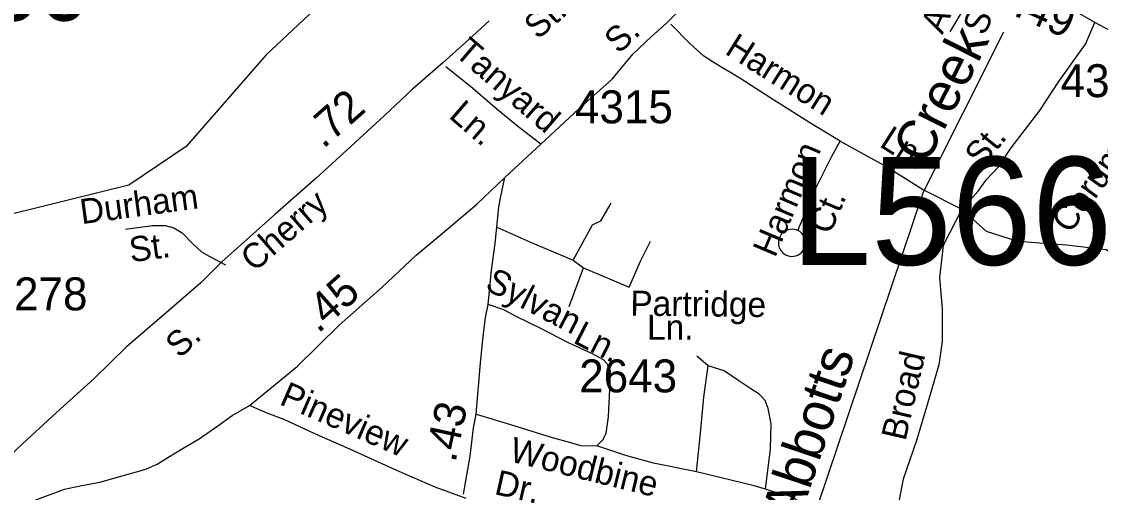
# Model space of a CAD drawing. Extents: x 1547597 to 1699558, y 810033 to 920809.
# Drawn here: x 1680034 to 1684132, y 861911 to 863699 of the extents above; entities that cross this region are included whole.
import ezdxf

# ---------------------------------------------------------------- set-up
doc = ezdxf.new("R2010")
doc.units = 0
for name, color, linetype in [('Exist Civil Demographics City Label', 7, 'Continuous'), ('Exist Hydrographic Creek Single Shore', 7, 'Continuous'), ('Exist Hydrographic Misc Water Feature', 7, 'Continuous'), ('Exist Road Non-System Type 51', 7, 'Continuous'), ('Exist Road Non-System Type 51 Label', 7, 'Continuous'), ('Exist Road Primary Interstate Structure Cantilever Sign Number Label', 7, 'Continuous'), ('Exist Road Secondary Mileage Hundredths English Label', 7, 'Continuous'), ('Exist Road Secondary Type 51 Attributed', 7, 'Continuous'), ('Exist Road Secondary Type 51 Label', 7, 'Continuous'), ('Exist Road Secondary Type 51 Number Label', 7, 'Continuous'), ('Old_Level_32', 7, 'Continuous')]:
    doc.layers.add(name, color=color, linetype=linetype)

msp = doc.modelspace()

# ---------------------------------------------------------------- linework, layer by layer
at = {"layer": 'Exist Hydrographic Creek Single Shore'}
msp.add_lwpolyline([(1683940.7, 855122.4), (1683804.1, 855511.3), (1683736.3, 856102.6), (1683665.1, 856721.6), (1683677.9, 856821.6), (1683662.9, 856972.9), (1683638.5, 857190.6), (1683631.7, 857357.5), (1683581.3, 857626.6), (1683409.9, 857996.5), (1683356.5, 858225.2), (1683010.1, 859218.5), (1682983.4, 859637.9), (1682927.7, 860083.3), (1682831.7, 860485.7), (1682758.7, 860703.8), (1682768.6, 860818.5), (1682970.7, 861057.3), (1683039.7, 861216.7), (1683054.7, 861850), (1683459.7, 863053), (1683765.7, 863660.6)], dxfattribs=at)
at = {"layer": 'Exist Hydrographic Misc Water Feature'}
msp.add_lwpolyline([(1681165.6, 863762.7), (1680963.7, 863573.2), (1680659.7, 863224.9), (1680441.6, 863078.3), (1679990.6, 862966), (1679806.7, 862900.9), (1679513.7, 862647.1), (1679221.8, 862565.7), (1679073.9, 862532.4), (1678549.2, 862536.1), (1678434.6, 862517.6), (1678235.1, 862373.4), (1678057.7, 862314.2), (1677806.4, 862377.1), (1677540.3, 862495.4), (1677046.6, 862888.1), (1676625.6, 863234.7), (1676493.5, 863427.8), (1676449.5, 863937.5), (1676400.5, 864056.7), (1676244.6, 864273.2)], dxfattribs=at)
at = {"layer": 'Exist Road Non-System Type 51'}
for p, q in [((1682129.8, 862792.8), (1682169.2, 862764)), ((1682114.2, 862617), (1682169.2, 862764)), ((1682642, 862392.2), (1682598.7, 862429.1))]:
    msp.add_line(p, q, dxfattribs=at)
for points in [[(1683561.8, 863660), (1683651, 863811.5), (1683707.1, 863899.4)], [(1683143.5, 863244.5), (1683024.9, 863317), (1682880.7, 863407.9), (1682762.2, 863484.4), (1682671.2, 863538.2), (1682625.7, 863567.2), (1682572.7, 863616.3), (1682500.1, 863689.8)], [(1683606.4, 862987.1), (1683667.7, 863054.6), (1683699.7, 863099.9), (1683744.9, 863147.9), (1683792.8, 863219.2), (1683901.8, 863361.1), (1683974.7, 863471.9), (1684046.8, 863572.5), (1684075.1, 863612.9), (1684111, 863696)], [(1682006.6, 863233.5), (1681917.9, 863301.4), (1681841.2, 863365), (1681748.7, 863444.9), (1681646.3, 863527)], [(1682982.6, 862905.6), (1683047.7, 863058.4), (1683110.3, 863185.2), (1683143.5, 863244.5)], [(1683143.5, 863244.5), (1683323.7, 863146.8), (1683460, 863060), (1683606.4, 862987.1)], [(1682129.8, 862792.8), (1682202.5, 862927.4), (1682234.9, 862942.8), (1682274.2, 863010)], [(1683606.4, 862987.1), (1683535, 862849.4), (1683520.4, 862725.8), (1683531, 862608.6), (1683531, 862484.7), (1683519, 862395.4), (1683476.4, 862252.1), (1683433.8, 862108.2), (1683383.2, 861962.2), (1683364.6, 861863.6), (1683372.1, 861728.4), (1683393.9, 861645.1)], [(1684328.9, 862731), (1684154.1, 862832.4), (1684003.8, 862849.9), (1683818.6, 862863.9), (1683699.7, 862902.4), (1683606.4, 862987.1)], [(1680429.1, 862911.3), (1680531.5, 862925.2), (1680579.5, 862924.3), (1680613.3, 862915.6), (1680645, 862896.9), (1680684.2, 862856.1), (1680717.6, 862825.4), (1680747.2, 862808.8), (1680808.6, 862775.6)], [(1681840.1, 862918.7), (1681977, 862857.9), (1682030.6, 862834.8), (1682129.8, 862792.8)], [(1682982.6, 862905.6), (1682977.6, 862907.7), (1682969.6, 862909.7), (1682961.7, 862910.4), (1682953.6, 862910), (1682945.6, 862908.4), (1682938.1, 862905.3), (1682931.3, 862901.2), (1682924.9, 862896.2), (1682919.6, 862890.1), (1682915.3, 862883.4), (1682911.9, 862876), (1682910, 862868.1), (1682909.2, 862860.1), (1682909.6, 862852.1), (1682911.3, 862844), (1682914.3, 862836.6), (1682918.4, 862829.7), (1682920.9, 862826.8), (1682924.9, 862822.7), (1682924.9, 862822.7), (1682929.6, 862818), (1682936.3, 862813.7), (1682943.6, 862810.3), (1682951.6, 862808.4), (1682959.6, 862807.6), (1682967.6, 862808.1), (1682975.6, 862809.7), (1682983.1, 862812.7), (1682990, 862816.8), (1682996.3, 862821.9), (1683001.6, 862828), (1683006, 862834.7), (1683009.3, 862842), (1683011.3, 862850), (1683012, 862858), (1683011.6, 862866), (1683009.9, 862874), (1683006.9, 862881.5), (1683002.8, 862888.4), (1682997.8, 862894.7), (1682990.5, 862901.4), (1682982.6, 862905.6)], [(1682169.2, 862764), (1682341.8, 862690.5), (1682385.9, 862789.6), (1682423.4, 862864.9)], [(1682219.6, 862088.6), (1682244.1, 862112.2), (1682254.5, 862136), (1682263.8, 862197.8), (1682270.5, 862329.7), (1682271.3, 862371.7), (1682259.9, 862398), (1682244.2, 862414.3), (1682200.6, 862439.2), (1682109.4, 862481.1), (1682004.5, 862535.2), (1681913.3, 862579.1), (1681865.8, 862604.1), (1681806.2, 862625.3)], [(1682597.8, 861988.9), (1682612.8, 862136.7), (1682625.5, 862272.5), (1682642, 862392.2)], [(1682860.6, 861923.6), (1682879.7, 862077.3), (1682881.6, 862171.3), (1682870.8, 862229.5), (1682859.4, 862259.8), (1682835.9, 862284.3), (1682804.3, 862304.9), (1682754.9, 862337.9), (1682703.6, 862373), (1682642, 862392.2)], [(1681723.2, 861888.6), (1681606, 861931), (1681459.2, 861994), (1681280.7, 862075.6), (1681145.8, 862134.4), (1681034.8, 862186.7), (1680967.3, 862212.1), (1680899.8, 862241.4)], [(1681761.7, 862208), (1681891, 862169.3), (1682050.1, 862120.1), (1682119.7, 862100.7), (1682157.6, 862089.9), (1682219.6, 862088.6)], [(1682597.8, 861988.9), (1682434.4, 862022.3), (1682332.9, 862050.3), (1682219.6, 862088.6)], [(1682860.6, 861923.6), (1682816.9, 861936.5), (1682597.8, 861988.9)], [(1683004, 861592.5), (1683014.8, 861732.4), (1683016.2, 861798.4), (1683005.1, 861846.6), (1682989.7, 861872.9), (1682970, 861891.3), (1682936.2, 861902), (1682914.3, 861906.5), (1682860.6, 861923.6)]]:
    msp.add_lwpolyline(points, dxfattribs=at)
at = {"layer": 'Exist Road Secondary Type 51 Attributed'}
for points in [[(1681869.8, 863107.3), (1682006.6, 863233.5), (1682149.4, 863366.7), (1682277.8, 863480.2), (1682356.2, 863574.8), (1682426.6, 863642.3), (1682482.4, 863692.2), (1682566, 863774.5), (1682787.6, 863985.9), (1682868.3, 864062.3), (1682949, 864135.7), (1682979.9, 864178.3), (1682993.1, 864216.3)], [(1685194.4, 862905.6), (1685114.9, 862956.5), (1685057.7, 862995.6), (1684974.9, 863057.3), (1684825.5, 863185.7), (1684639.5, 863342.9), (1684579.4, 863391.5), (1684472.8, 863482.3), (1684347.6, 863565), (1684283.4, 863601.4), (1684206.1, 863644.4), (1684111, 863696), (1684012.7, 863752.4), (1683873.8, 863826), (1683764.7, 863874.3), (1683707.1, 863899.4), (1683588.3, 863959.9), (1683419.9, 864045.3), (1683326.5, 864079.2), (1683195.6, 864130), (1683114.4, 864162), (1682993.1, 864216.3)], [(1681811, 863702), (1681733.6, 863631.3), (1681634.3, 863542.1), (1681519.9, 863442.7), (1681412.2, 863341.7), (1681286, 863225.5), (1681153.1, 863104.3), (1680996.6, 862966.3), (1680795.7, 862786.4), (1680715.8, 862707.7), (1680593.6, 862602.1), (1680431.7, 862463.3), (1680308.7, 862342.7), (1680180.6, 862227.3), (1680039.6, 862096.6), (1679891, 861958.1)], [(1679687.7, 861708.9), (1679952.1, 861832.9), (1680197, 861923.5), (1680257, 861936.7), (1680331.9, 861949.8), (1680416.3, 861974.1), (1680502.4, 861998.5), (1680549.3, 862019.1), (1680590.5, 862043.5), (1680648.6, 862079.1), (1680708.6, 862114.8), (1680779.8, 862163.5), (1680834.1, 862202.9), (1680899.8, 862241.4), (1681081, 862389.8), (1681241.2, 862546.2), (1681404.3, 862690.5), (1681531.7, 862810.5), (1681655.9, 862914.5), (1681763.9, 863006.3), (1681869.8, 863107.3)], [(1681713, 861904.2), (1681738.5, 862048.4), (1681750.6, 862156.2), (1681761.7, 862208), (1681777.7, 862403.7), (1681787.7, 862503.6), (1681797.2, 862575.4), (1681806.2, 862625.3), (1681818.8, 862755.1), (1681832.9, 862856.9), (1681840.1, 862918.7), (1681847.8, 862996), (1681854.5, 863034.4), (1681869.8, 863107.3)]]:
    msp.add_lwpolyline(points, dxfattribs=at)

# ---------------------------------------------------------------- texts
at = {"layer": 'Exist Civil Demographics City Label'}
msp.add_text('Pop. 19,860', height=265, dxfattribs=at).set_placement((1678384.2, 863702.6))
at = {"layer": 'Exist Road Non-System Type 51 Label'}
for s, rotation, p in [('Allen', 65.8465, (1683532.1, 863647.2)), ('St.', 65.8465, (1683692, 863642)), ('Tanyard', 319.1795, (1681674.1, 863574.4)), ('Harmon', 327.7739, (1682701.6, 863579)), ('Ln.', 319.1795, (1681653.4, 863336.6)), ('Ln.', 327.5093, (1683288.9, 863227.3)), ('St.', 50.535, (1683682.1, 863139.4)), ('Harmon', 66.924, (1682896.1, 862799.3)), ('Corum', 54.0127, (1684016.1, 862889.9)), ('Durham', 7.7306, (1680262.8, 862929.6)), ('Ct.', 66.924, (1683105.2, 862886.1)), ('St.', 7.7306, (1680449.8, 862784.9)), ('Sylvan', 332.7177, (1681790.3, 862684.1)), ('Partridge', 359.3637, (1682346.4, 862582.6)), ('Ln.', 0.1966, (1682410.2, 862490.8)), ('Ln.', 332.7177, (1682125, 862481.8)), ('Broad', 77.0049, (1683391.6, 862103.5)), ('Pineview', 336.4492, (1681009.9, 862247.3)), ('Woodbine', 346.1353, (1681883.2, 862030.3)), ('Dr.', 347.3248, (1681826.6, 861905.4))]:
    msp.add_text(s, height=95, rotation=rotation, dxfattribs=at).set_placement(p)
at = {"layer": 'Exist Road Primary Interstate Structure Cantilever Sign Number Label'}
msp.add_text('L566', height=410.1, dxfattribs=at).set_placement((1682956.7, 862775.3))
at = {"layer": 'Exist Road Secondary Mileage Hundredths English Label'}
for s, rotation, p in [('.49', 335.823, (1683797.6, 863724.5)), ('.72', 41.3278, (1681180.4, 863214)), ('.45', 41.7309, (1681160.9, 862512.3)), ('.43', 77.9065, (1681682.1, 862021.8))]:
    msp.add_text(s, height=120, rotation=rotation, dxfattribs=at).set_placement(p)
at = {"layer": 'Exist Road Secondary Type 51 Label'}
for s, rotation, p in [('St.', 41.3082, (1681995.6, 863627.9)), ('S.', 42.9287, (1682302.6, 863573.3)), ('Cherry', 41.1132, (1680918.5, 862745.2)), ('S.', 42.4562, (1680634.9, 862417.3))]:
    msp.add_text(s, height=95, rotation=rotation, dxfattribs=at).set_placement(p)
at = {"layer": 'Exist Road Secondary Type 51 Number Label'}
for s, p in [('4309', (1683981.1, 863412.1)), ('4315', (1682136.4, 863312.8)), ('4278', (1679913, 862602.7)), ('2643', (1682152.6, 862291.1))]:
    msp.add_text(s, height=125, dxfattribs=at).set_placement(p)
at = {"layer": 'Old_Level_32'}
for s, rotation, p in [('Creek', 63.265, (1683471.1, 863150.1)), ('Abbotts', 71.3953, (1682984.8, 861791.7))]:
    msp.add_text(s, height=150, rotation=rotation, dxfattribs=at).set_placement(p)

doc.saveas('drawing.dxf')
